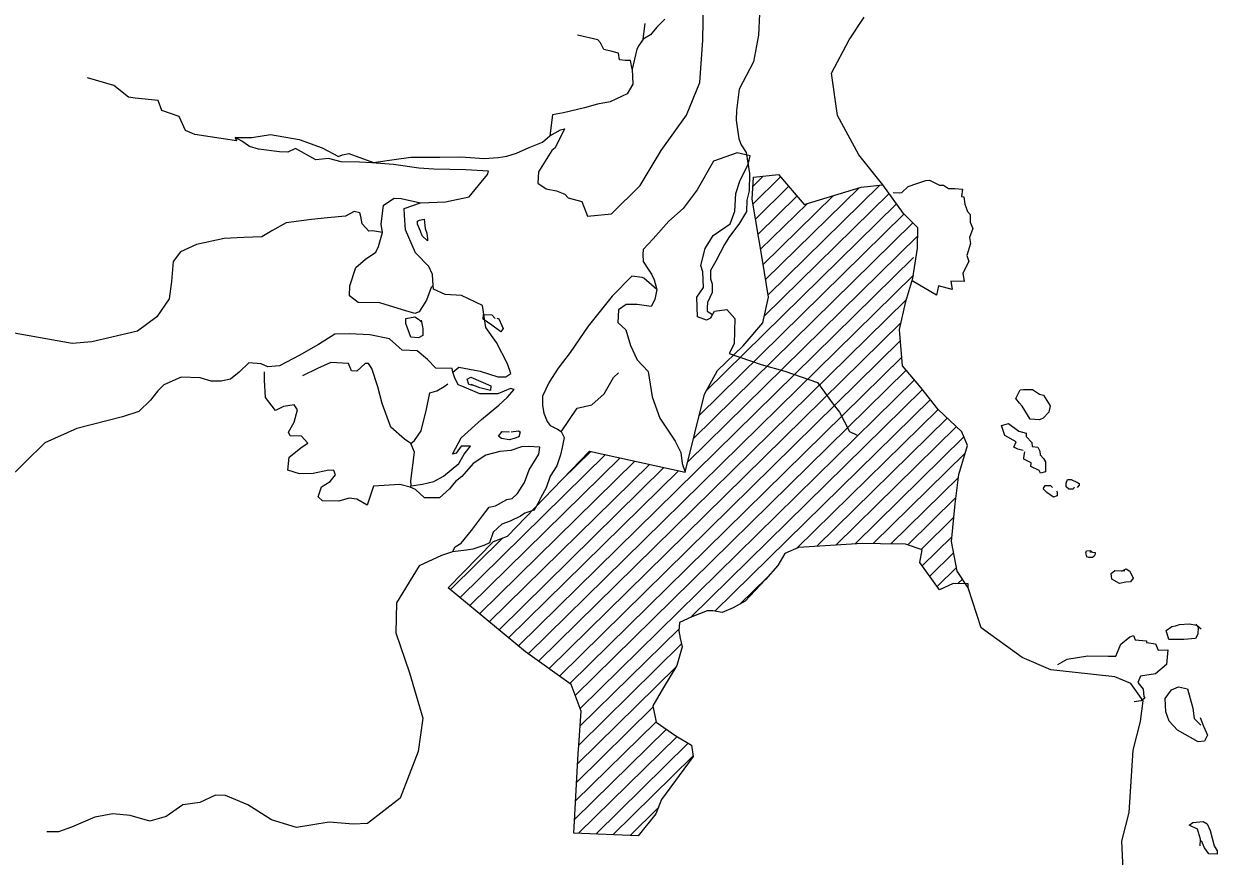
# Model space of a CAD drawing. Extents: x 47169 to 972804, y 7447977 to 9608469.
# Drawn here: x 945119 to 966170, y 9204542 to 9219227 of the extents above; entities that cross this region are included whole.
import ezdxf

# ---------------------------------------------------------------- set-up
doc = ezdxf.new("R2010")
doc.units = 0
doc.header["$LTSCALE"] = 270
doc.layers.add('1', color=7, linetype='Continuous', lineweight=13)

msp = doc.modelspace()

# ---------------------------------------------------------------- linework, layer by layer
at = {"layer": '1'}
for p, q in [((957979.7, 9216358.8), (958164, 9216538.9)), ((957981.3, 9216048.4), (958466.2, 9216526.2)), ((958025.5, 9215782), (958610.8, 9216357.6)), ((958205.3, 9214715.2), (959853.1, 9216335.4)), ((958249.4, 9214448.8), (960216.7, 9216382)), ((958070.7, 9215515.6), (958756.6, 9216188.9)), ((958160.1, 9214981.6), (959394.5, 9216195.4)), ((958180.7, 9214069.2), (960383.7, 9216236.4)), ((957032.3, 9212319.4), (960648.4, 9215874.9)), ((957155.8, 9212751.7), (960516.1, 9216054.5)), ((958116, 9215249.2), (958935.9, 9216054.3)), ((956933.5, 9211910.2), (960804.2, 9215717.2)), ((956833.5, 9211502.1), (960888.6, 9215489.2)), ((953842.8, 9208251.3), (960812, 9215103.1)), ((954017.6, 9208111.2), (960811.4, 9214791.6)), ((954200.2, 9207981), (960685.7, 9214357.1)), ((954384, 9207849.7), (960591.3, 9213954.5)), ((954566.6, 9207719.5), (960580.7, 9213633.1)), ((954749.2, 9207588.2), (960604.7, 9213345.8)), ((954846.9, 9207373.4), (960685.6, 9213115.7)), ((954932.3, 9207146.5), (960830.3, 9212947)), ((956880.8, 9208752.8), (960973.8, 9212776.1)), ((957309.1, 9208863.1), (961110.6, 9212600.8)), ((958757.3, 9209976.2), (961247.4, 9212424.5)), ((959107.5, 9210009.7), (961408.8, 9212272.3)), ((959445.4, 9210031), (961570.2, 9212120.1)), ((959783.3, 9210052.3), (961703.7, 9211940.4)), ((954616.3, 9211186), (955121.2, 9211682.5)), ((960103.3, 9210057.2), (961726.5, 9211653.1)), ((952815.3, 9209104), (955378.7, 9211625.9)), ((952986.8, 9208961.7), (955637.2, 9211569.3)), ((953158.2, 9208819.4), (955895.8, 9211511.6)), ((953329.7, 9208677.1), (956153.3, 9211454.9)), ((953501.1, 9208534.8), (956411.8, 9211398.3)), ((953671.4, 9208393.6), (956669.3, 9211340.6)), ((960415.5, 9210052.2), (961607.5, 9211224.1)), ((960713.2, 9210035.1), (961562.2, 9210869.8)), ((960947.2, 9209954.2), (961523.6, 9210521)), ((960966.7, 9209662.6), (961489.5, 9210176.6)), ((952643.9, 9209246.2), (953570.9, 9210157.9)), ((961099, 9209481.8), (961519.1, 9209895.9)), ((961231.3, 9209301), (961571, 9209634.9)), ((957749.8, 9208985.5), (958223.4, 9209451.2)), ((961597.2, 9209349.8), (961676.5, 9209427.8)), ((954929.5, 9206834), (956677.5, 9208551.8)), ((954906.6, 9206500.6), (956721.6, 9208285.4)), ((954885.9, 9206169.4), (956625, 9207879.5)), ((954868.6, 9205841.5), (956217.8, 9207168.2)), ((954852.3, 9205514.6), (956269.7, 9206908.4)), ((954835, 9205186.7), (956454.5, 9206779.3)), ((954903.7, 9204944.5), (956641.6, 9206652.4)), ((955206.9, 9204930.7), (956837.6, 9206535.3)), ((955509, 9204918), (956923, 9206308.4)), ((955812.2, 9204904.2), (956308.1, 9205392.9))]:
    msp.add_line(p, q, dxfattribs=at)
for points in [[(957096.8, 9218939.2), (957108.3, 9219607.5)], [(956424.7, 9219312), (956286.1, 9219169.2), (956172, 9219033.9), (956042.8, 9218955.2), (956079.6, 9219236.4)], [(958096.5, 9219406.9), (958081, 9219029.1), (957993.7, 9218555.5), (957737, 9218076.7), (957690.4, 9217699.2)], [(964510.6, 9204307.4), (964487.5, 9204806.4), (964616.1, 9205311.8), (964691.5, 9206413), (964820.2, 9206918.4), (964866.7, 9207279.3), (964649.2, 9207588.4), (964363.5, 9207706.2), (963238.6, 9207828.5), (962731.2, 9208044.8), (962005.3, 9208571.3), (961778.1, 9209275), (961583.6, 9209567.2), (961481, 9210092.4), (961547.9, 9210759.1), (961613.5, 9211272.8), (961766.5, 9211785.8), (961666.8, 9212029.4), (961249.6, 9212422.2), (960945.3, 9212813), (960616.6, 9213196.1), (960563.6, 9213832.8), (960676.6, 9214329.5), (960803.2, 9214738.5), (960884.4, 9215268.7), (960890.9, 9215630), (960639.6, 9215883.8), (960273.2, 9216388.2), (959850.5, 9216917.3), (959471.3, 9217607.9), (959364, 9218357.1), (959678.2, 9218948.4), (959940.9, 9219346.2)], [(955849.9, 9218427.1), (955820.2, 9218580.3), (955723.9, 9218582.3), (955628.8, 9218592), (955606.6, 9218713), (955495, 9218738.4), (955352.4, 9218772.9), (955290.4, 9218894.2), (955243.2, 9218943.4), (954885.2, 9219029.7)], [(951933.7, 9211051.4), (951950.5, 9211074.5), (952150, 9211103.8), (952350.8, 9211149.6), (952519.9, 9211243.4), (952795.4, 9211472.6), (952886.5, 9211632.6), (953000.7, 9211775.6), (952833.6, 9211778.2), (952742.8, 9211650.5), (952678.4, 9211635.5), (952836, 9211922.3), (953193.1, 9212247.2), (953500.9, 9212499.3), (953647.2, 9212634.4), (953769.1, 9212777.4), (953706.2, 9212794.6), (953480.6, 9212701.3), (953160.6, 9212698.6), (952844, 9212832.2), (952780, 9212857.1), (952718.1, 9212995.1), (952687.9, 9213084), (952793.9, 9213170.6), (953167.5, 9213100.8), (953477.7, 9212999.4), (953621.6, 9212997.1), (953710.7, 9213059.4), (953649.1, 9213229.6), (953456.5, 9213602.6), (953269.5, 9213871.3), (953212.1, 9214258.7), (952839.3, 9214432.6), (952551.7, 9214454), (952345.4, 9214545.6), (952339.4, 9214610), (952326.7, 9214802.9), (952264.8, 9214948.6), (952030, 9215185.7), (951853.1, 9215590.7), (951833.2, 9215849.1), (951827.6, 9215968.8), (952116.4, 9216069.3), (952556.1, 9216086.5), (952973.2, 9216177.1), (953185.8, 9216431.2), (953300, 9216566.5), (953317.2, 9216630.7), (952917.6, 9216653), (952350.8, 9216661.3), (952087.5, 9216681.4), (951640.7, 9216745.2), (951257.8, 9216774), (951042.1, 9216785.9), (950715.5, 9216791), (950492.3, 9216850.6), (950268.5, 9216829.3), (949912.6, 9217028.6), (949774.8, 9216965.5), (949630.8, 9216967.8), (949257, 9217014.3), (949098, 9217064.5), (948963.7, 9217155.4), (948844.7, 9217221.9), (949140.4, 9217224.8), (949468.6, 9217276.3), (949978.2, 9217188.7), (950383.2, 9217037.7), (950668.7, 9216887.8), (950741, 9216919.3), (950853, 9216941.6), (951290, 9216782.6), (951650.3, 9216832.7), (951947.5, 9216876.6), (952457.9, 9216877.7), (952825.5, 9216880), (953240.5, 9216849.7), (953488.7, 9216869.7), (953641.7, 9216891.6), (953810.5, 9216945.5), (954035, 9217046.6), (954268.4, 9217139.9), (954398.9, 9217250.7), (954584.8, 9217359.8), (954656.9, 9217374.7), (954491.1, 9217039.3), (954434.2, 9216992.1), (954196.2, 9216617.4), (954184.5, 9216416.9), (954334.2, 9216318), (954517.7, 9216283.1), (954660, 9216224.2), (954723.6, 9216158.3), (954962.2, 9216090.8), (955060.7, 9215831.7), (955485.1, 9215873.3), (955988.9, 9216373.2), (956359.8, 9216995), (956810.5, 9217616.1), (957043.7, 9218191.5), (957096.8, 9218939.2)], [(956042.8, 9218955.2), (955968.7, 9218843.9), (955935, 9218779.9), (955849.9, 9218427.1), (955860.8, 9218161), (955761.9, 9217993.4), (955463.9, 9217853.1), (955239.8, 9217808.5), (955006.8, 9217747.4), (954637.2, 9217656.4), (954445.3, 9217619.3), (954398.9, 9217250.7)], [(948844.7, 9217221.9), (948867.5, 9217165.1), (948134.3, 9217272.4), (947967.8, 9217347), (947860.3, 9217590.7), (947550.1, 9217699.7), (947489.7, 9217877.6), (947082.6, 9217915.5), (946963.1, 9217933.1), (946703.6, 9218138.2), (946242, 9218274.1)], [(957690.4, 9217699.2), (957687.8, 9217529.6), (957730.3, 9217200.1), (957775.9, 9217094.3), (957861, 9216956.2), (957918.6, 9216585.4), (957913.7, 9216279.6), (957871.2, 9216119.2), (957867.2, 9215917.5), (957743.6, 9215710.2), (957555.3, 9215455.9), (957481.2, 9215335.7), (957324.6, 9215041.2), (957233.4, 9214873.5), (957231, 9214728.3), (957261.2, 9214639.4), (957258.8, 9214486.5), (957176.4, 9214311), (957174.5, 9214222.3), (957173.9, 9214158), (957268.6, 9214100.7), (957234.8, 9214036.7), (957162.5, 9213997.4), (957003.6, 9214056.5), (956993.4, 9214402.4), (957109, 9214577.6), (957097, 9214851.5), (957059.3, 9214964.8), (957137.2, 9215261.2), (957276.6, 9215492.7), (957576.3, 9215697.3), (957659.1, 9215920.5), (957680.7, 9216235.1), (957757, 9216467.2), (957897.9, 9216746.3), (957932.5, 9216899), (957701.5, 9216950.9), (957283.8, 9216803.9), (956994.8, 9216301), (956749.3, 9215967.4), (956498.2, 9215745.7), (956220.9, 9215435.6), (956042, 9215245.5), (956040.1, 9215156.8), (956045.7, 9215036), (956131.9, 9214897.8), (956194.2, 9214808.5), (956239.9, 9214711.7), (956284.9, 9214541.7), (956056.3, 9214738.8), (956025.5, 9214754.6), (955841.8, 9214774), (955499.9, 9214424.6), (955075.5, 9213891.9), (954755.9, 9213430.3), (954543, 9213151.8), (954386.9, 9212904.9), (954270.7, 9212657.7), (954268.2, 9212495.9), (954289.1, 9212359.3), (954350.9, 9212213.6), (954405.6, 9212140), (954532.3, 9212073.5), (954595.1, 9212033), (954649.5, 9211927.2), (954614.7, 9211750.2), (954588.1, 9211621.9), (954521.1, 9211430.7), (954405.4, 9211246.6), (954330.5, 9211038.9), (954239.3, 9210871.3), (954172.8, 9210743.3), (954115.5, 9210647.4), (953954.5, 9210593.4), (953882.1, 9210538.6), (953696.4, 9210452.7), (953552, 9210398.6), (953398, 9210255.9), (953331, 9210072.5), (953234.3, 9210025.7), (953041, 9209956.5), (952929.1, 9209942), (952680.8, 9209913.1), (952730.3, 9210001.4), (952834.9, 9210063.6), (953015.2, 9210285.9), (953211.2, 9210549), (953325.5, 9210699.9), (953437.5, 9210722.1), (953640, 9210832.3), (953735.4, 9210854.7), (953824.8, 9210941.5), (953948.2, 9211133.2), (954032.2, 9211357.5), (954205.2, 9211636.3), (954222.8, 9211757), (954015.9, 9211767.7), (953895.2, 9211761), (953710.8, 9211699.5), (953518, 9211679), (953269.5, 9211618.1)], [(961778.1, 9209275), (961778.7, 9209347.1), (961515.2, 9209351.7), (961274, 9209243), (960922.9, 9209722.8), (960967, 9209947.4), (960673.4, 9210048.7), (960233.9, 9210054.9), (959906.2, 9210060.1), (958786.2, 9209989.3), (958545, 9209879.5), (958421.3, 9209672.2), (958201, 9209425.9), (958022.1, 9209228), (957843.2, 9209037.9), (957632.9, 9208920.1), (957439.6, 9208843.1), (957272.7, 9208869), (957176.3, 9208871), (956903, 9208762.6), (956685.1, 9208661.5), (956675, 9208516.4), (956697.1, 9208387.6), (956734.4, 9208234.3), (956640.7, 9207904.8), (956401.4, 9207514.6), (956212.5, 9207196), (956270.8, 9206905.1), (956618.5, 9206665.9), (956894.9, 9206501.6), (956924, 9206299.6), (956367, 9205543.1), (956267.3, 9205288), (955956, 9204898.4), (954822.9, 9204947.4), (954895.3, 9206354.4), (954906.6, 9206499.5), (954948.5, 9207102.1), (954773.4, 9207571.4), (953968.1, 9208147.2), (952605.4, 9209278.7), (953403.2, 9210095.1), (953652, 9210188.2), (955100.2, 9211687.1), (956787.5, 9211315.2), (957124.3, 9212694.3), (957355, 9213109), (957809.5, 9213545), (958153.1, 9213949.8), (958256.8, 9214406.6), (958147.5, 9215060.4), (957966.6, 9216133.9), (957990, 9216519.4), (958430, 9216568.7), (958884.8, 9216039.2), (959888.6, 9216346.2), (960273.2, 9216388.2)], [(960454.7, 9216249.1), (960574.2, 9216246.9), (960606.4, 9216254.4), (960720.3, 9216357.5), (960872.5, 9216411.6), (961033.5, 9216465.6), (961097.8, 9216471.6), (961272, 9216381.4), (961343.9, 9216379.7), (961430.9, 9216322.3), (961542.7, 9216320.2), (961677.7, 9216310.1), (961660, 9216181.7), (961699.8, 9216173.6), (961720.7, 9216043.7), (961767.2, 9215914.7), (961814.4, 9215865.5), (961812, 9215729.2), (961857.5, 9215615.7), (961798.5, 9215455.6), (961820.8, 9215350.1), (961753.6, 9215142.3), (961791.4, 9215036.6), (961684.3, 9214829.2), (961705.2, 9214683.8), (961473.8, 9214688.1), (961494.6, 9214542.7), (961256, 9214602.5), (961221.3, 9214442.1), (960789.3, 9214693.6)], [(952339.4, 9214610), (952307, 9214578.1), (952223.1, 9214353.8), (952149, 9214242.6), (952091.7, 9214146.6), (952018.3, 9214115.1), (951796.4, 9214183.6), (951398.9, 9214302.4), (951015.8, 9214308), (950866.3, 9214431.2), (950869, 9214607.4), (950978.1, 9214927.8), (951148.8, 9215078.2), (951327, 9215196.3), (951376.6, 9215300.1), (951444.2, 9215548.8), (951423.3, 9215694.2), (951460.6, 9216030.8), (951654.3, 9216148.8), (951775, 9216146.6), (952116.4, 9216069.3)], [(951444.2, 9215548.8), (951269.5, 9215575.8), (951205.2, 9215568.7), (951087.9, 9215699.4), (951065.8, 9215828.1), (951043.1, 9215892.6), (950948.1, 9215917.8), (950794.5, 9215831.6), (950474.3, 9215804.5), (950193.9, 9215777), (949745, 9215718.9), (949495.8, 9215578.1), (949317.7, 9215467.8), (948997.6, 9215457.2), (948654.2, 9215438.1), (948165, 9215332.7), (947882.7, 9215207.7), (947751.6, 9215032.6), (947722, 9214679.3), (947685, 9214373.8), (947464.1, 9214055.4), (947124.2, 9213803.5), (946321, 9213614.3), (945969.9, 9213587.5), (944949.6, 9213771.4)], [(956284.9, 9214541.7), (956250.1, 9214364.7), (956183.6, 9214237.8), (955937, 9214273.2), (955745.5, 9214276.1), (955607.4, 9214182), (955595.4, 9213957.1), (955737.1, 9213826.1), (955819.9, 9213550.5), (955936.1, 9213300.1), (956132.5, 9213095.5), (956203.7, 9212643.8), (956341, 9212271.2), (956606.4, 9211865.4), (956706.5, 9211662.8), (956734.7, 9211468.6), (956785.7, 9211315.6)], [(957234.8, 9214036.7), (957301.2, 9214155.8), (957517.4, 9214184.9), (957658.8, 9214029.6), (957650.4, 9213579.6), (957560.3, 9213412), (958123.3, 9213218.5), (958545.2, 9213099.4), (959116.9, 9212897), (959398, 9212514.3), (959507.5, 9212375.9), (959684.9, 9212035.1), (959819.4, 9211968.5)], [(952129.2, 9214001.1), (952150.2, 9213880.1), (952157.7, 9213847.9), (952155.5, 9213727.1), (952083.2, 9213687.9), (951948.2, 9213697.9), (951856.3, 9213941.5), (951857, 9214030.1), (952017.8, 9214059.7), (952080.6, 9214018.2), (952136.6, 9213961.2)], [(953463.6, 9214037), (953495.6, 9214021.2), (953572.7, 9213850.9), (953531.2, 9213794.8), (953373.9, 9213910.3), (953223.2, 9214016.9), (953225, 9214097.8), (953376.7, 9214095.4), (953431.5, 9214029.5)], [(952687.9, 9213084), (952673, 9213148.4), (952385.2, 9213152.1), (952237.1, 9213307.5), (952055.7, 9213455.3), (951792.3, 9213467.7), (951571.6, 9213671.3), (951221.2, 9213742), (950862.6, 9213755.2), (950606.8, 9213750.8), (950315.2, 9213570.4), (949976.8, 9213373.9), (949751.1, 9213257.3), (949629.8, 9213194.1), (949421.5, 9213173.8), (949302.5, 9213231.3), (949087.8, 9213243.2), (948917, 9213084), (948763.1, 9212957.9), (948602.2, 9212920.5), (948426.2, 9212923.2), (948227.5, 9212982.6), (947892.1, 9212995.5), (947586.5, 9212855.2), (947481.5, 9212751.9), (947350.5, 9212584.6), (947147.3, 9212386.9), (946857.5, 9212294.1), (946055.3, 9212089.5), (945491.8, 9211832.8), (944792.8, 9211150.7)], [(951950.5, 9211074.5), (951943.5, 9211163.2), (952007.8, 9211669.2), (951947.2, 9211823.8), (951836, 9211897.9), (951592.1, 9212110.6), (951439.7, 9212530.9), (951364.8, 9212822), (951259.1, 9213145.4), (951196.8, 9213234.6), (951140.3, 9213236.2), (950994.1, 9213101.2), (950898.9, 9213103.1), (950844.7, 9213232.2), (950533.8, 9213252.7), (950300.3, 9213143.9), (950034.6, 9213018.8)], [(953269.5, 9211618.1), (953043.4, 9211468.2), (952847.6, 9211238.3), (952733.9, 9211151.8), (952628.7, 9211024.1), (952450.2, 9210866.1), (952185.5, 9210861.8), (952028.5, 9211009.5), (951933.7, 9211051.4), (951750.3, 9211101.8), (951287.3, 9211069.3), (951176.9, 9210732.2), (950995.2, 9210840.2), (950859.2, 9210858.1), (950674.9, 9210804.3), (950387.1, 9210809), (950309.2, 9210882.9), (950368.3, 9211058.6), (950520.8, 9211152.5), (950619.3, 9211272.5), (950588.9, 9211344.8), (950500.4, 9211354.4), (950219.8, 9211294.8), (949980.6, 9211290.3), (949774.1, 9211349.7), (949801.7, 9211582.2), (950028, 9211764.2), (950126, 9211826.5), (950015.2, 9211949.4), (949816.1, 9211960), (949785.6, 9212024.6), (949884.6, 9212201.1), (949944.1, 9212416.7), (949889.5, 9212505.8), (949697.7, 9212477.6), (949559.8, 9212406.7), (949380.2, 9212634.4), (949361.9, 9212940.5), (949364.3, 9213085.6)], [(953090.9, 9212835.5), (952971.6, 9212862.1), (952941.5, 9212958.7), (953006, 9212990.3), (953354.5, 9212839.8), (953353.8, 9212760), (953162.6, 9212802.7), (953011.5, 9212861.7)], [(954598.7, 9212025.9), (954882.2, 9212447.2), (955138.5, 9212507), (955358.3, 9212696.8), (955522.5, 9212984.6), (955611.9, 9213071.3)], [(951947.2, 9211823.8), (952011.8, 9211878.6), (952126.3, 9212046.1), (952221.6, 9212430.9), (952281.7, 9212719.6), (952402.6, 9212749.6), (952531.8, 9212828.2), (952596.4, 9212875.3)], [(962747.8, 9211698.2), (962651.7, 9211724.5), (962581.2, 9211757.3), (962623, 9211853.4), (962424.7, 9211961.6), (962364.3, 9212139.5), (962492, 9212177.1), (962673.4, 9212038), (962800.4, 9212003.6), (962799.9, 9211947.1), (962901.9, 9211840.9), (962909, 9211768.8), (963004.2, 9211759), (963043.3, 9211685.5), (963049.4, 9211621.2), (963104.2, 9211556.4), (963143.5, 9211499.5), (963141.3, 9211378.7), (963140.8, 9211322.2), (963052, 9211299.7), (963029.2, 9211348.7), (962885.9, 9211414.3), (962887.6, 9211479.7), (962760.8, 9211545.1), (962761.1, 9211577.2), (962778.6, 9211673.5)], [(953716, 9212029.7), (953844.5, 9212044.1), (953876.5, 9212027.2), (953850.2, 9211938.8), (953770.2, 9211908.4), (953681.5, 9211886), (953546.6, 9211911.5), (953491.7, 9211953), (953556.6, 9212032.2), (953685, 9212030)], [(963334.9, 9210989), (963350.2, 9210964.4), (963348.5, 9210900.2), (963284.1, 9210877.5), (963166.3, 9210959.5), (963103.8, 9211025.4), (963136.4, 9211080.6), (963200.6, 9211080), (963231.6, 9211079.7), (963263.4, 9211047.3)], [(963646.6, 9211049.3), (963630.8, 9211017.3), (963551.1, 9211018), (963503.8, 9211059.5), (963504.4, 9211123.8), (963529.3, 9211187.8), (963593.6, 9211186.1), (963704.9, 9211136.3), (963735.8, 9211119.5), (963735.5, 9211087.3), (963703, 9211047.7)], [(952680.8, 9209913.1), (952487.6, 9209843.9), (952093, 9209664.5), (951690.8, 9209010.9), (951680.6, 9208480.1), (951924.5, 9207776.3), (952157.6, 9206976.3), (952076, 9206389.6), (951757.6, 9205565.6), (951183.5, 9205116.3), (950927.7, 9205103.1), (950504, 9205142.3), (949927.6, 9205046.6), (949490.4, 9205182.3), (949072.1, 9205445.4), (948675.1, 9205613), (948499.1, 9205615.6), (948225.7, 9205490.6), (947920.9, 9205446.7), (947630.2, 9205242.1), (947341.6, 9205158.2), (946991.6, 9205259.9), (946688.6, 9205289.2), (946368.2, 9205228.8), (945957.1, 9205050.7), (945732.8, 9204972.9), (945524.6, 9204968.1)], [(963923, 9209909.5), (964018.1, 9209900.9), (964017.8, 9209867.6), (964000.9, 9209836.7), (963968.6, 9209812.7), (963904.4, 9209813.2), (963873.5, 9209822.4), (963850.9, 9209894.7), (963866.7, 9209926.7), (963931, 9209933.8), (963962.8, 9209909.2)], [(964483.5, 9209570.8), (964564.7, 9209609.9), (964627.4, 9209569.4), (964689.4, 9209446.9), (964640.1, 9209384.2), (964560.3, 9209377.2), (964448.3, 9209354.9), (964313.9, 9209429.3), (964299.3, 9209525.9), (964364, 9209580.7), (964540, 9209578)], [(965793.6, 9208633.2), (965833, 9208576.3), (965830.8, 9208455.5), (965789.1, 9208383.8), (965580.8, 9208363.5), (965469, 9208364.6), (965317.3, 9208367.1), (965272.2, 9208520.5), (965369.2, 9208591.6), (965433.5, 9208606.5), (965505.7, 9208630.3), (965674.1, 9208643.1), (965809, 9208617.5), (965888.1, 9208551.4)], [(963360.1, 9207922.7), (963521.5, 9208016.6), (963889.6, 9208075.3), (964249.4, 9208069.8), (964385.6, 9208067.4), (964469.5, 9208283.9), (964631.2, 9208409.9), (964695.6, 9208433.7), (964726, 9208360.3), (964925.1, 9208340.7), (964924.8, 9208308.6), (965084.1, 9208290.5), (965130.7, 9208177), (965297.9, 9208182.1), (965277.8, 9207925.1), (965083.6, 9207759.5), (964818.6, 9207715.4), (964768.9, 9207602.8), (964863.1, 9207488.9), (964876.3, 9207360.2), (964891.5, 9207327.9), (964826.8, 9207280.8), (964707.1, 9207266.4)], [(965868.2, 9206990.8), (965929.9, 9206836.1), (965999.3, 9206674.8), (965948.5, 9206571), (965836.6, 9206556.6), (965473.1, 9206762.7), (965324, 9206926), (965263.5, 9207088.3), (965251.2, 9207322.3), (965365.6, 9207473.2), (965486.8, 9207527.5), (965645.9, 9207492.8), (965743.5, 9207153.8), (965764, 9206968.5), (965882.5, 9206853.2)], [(965868.4, 9204720.6), (965878.4, 9204841.3), (965825.8, 9205019.2), (965674.7, 9205086), (965739.3, 9205133), (965923.3, 9205154.6), (965994.9, 9205112.9), (966049.2, 9204991.6), (966116.5, 9204724.9), (966169.9, 9204635.8), (966169.4, 9204579.2), (966025.5, 9204581.7), (965947.8, 9204687.7), (965893.6, 9204809)]]:
    msp.add_lwpolyline(points, dxfattribs=at)
for points in [[(952062.1, 9215691.9), (952063.7, 9215748.4), (952096, 9215763.6), (952183.6, 9215778.4), (952196.6, 9215617.6), (952226.8, 9215536.4), (952241.4, 9215432.1), (952241.2, 9215399.9), (952146.7, 9215489.4), (952116.4, 9215570.6)], [(962681.9, 9212537.1), (962620, 9212618.2), (962694.4, 9212769.4), (962751, 9212776.7), (962910.4, 9212774.1), (963037, 9212692.1), (963108.8, 9212674.8), (963224.5, 9212487.5), (963199.1, 9212375.8), (963101.8, 9212272.5), (963037.3, 9212240.9), (962869.1, 9212252.4), (962729.4, 9212479.8)]]:
    msp.add_lwpolyline(points, close=True, dxfattribs=at)

doc.saveas('drawing.dxf')
